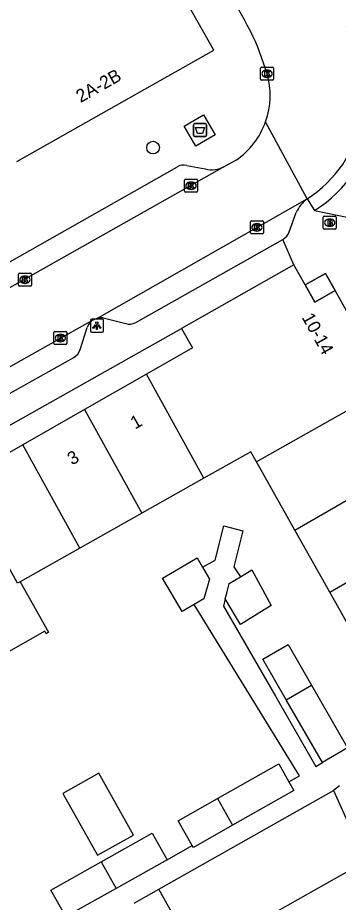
# Model space of a CAD drawing. Extents: x 160379 to 161131, y 383940 to 384849.
# Drawn here: x 160947.3 to 160972, y 384381.4 to 384449.7 of the extents above; entities that cross this region are included whole.
import ezdxf

# ---------------------------------------------------------------- set-up
doc = ezdxf.new("R2010")
doc.units = 0
for name, color, linetype in [('IMGEO_Afval_apart_plaats', 7, 'Continuous'), ('IMGEO_Boom', 7, 'Continuous'), ('IMGEO_Brandkraan', 7, 'Continuous'), ('IMGEO_Kolk', 7, 'Continuous'), ('IMGEO_Lichtpunt', 7, 'Continuous'), ('IMGEO_Pand', 7, 'Continuous'), ('IMGEO_Pand_nummerreeks', 7, 'Continuous'), ('IMGEO_Pand_overbouw', 7, 'Continuous'), ('IMGEO_Parkeervlak_open', 7, 'Continuous'), ('IMGEO_Rijbaan_lokaal_open', 7, 'Continuous'), ('IMGEO_Voetpad_gesloten', 7, 'Continuous'), ('IMGEO_Voetpad_open', 7, 'Continuous')]:
    doc.layers.add(name, color=color, linetype=linetype)

msp = doc.modelspace()

# ---------------------------------------------------------------- linework, layer by layer
at = {"layer": 'IMGEO_Afval_apart_plaats'}
for p, q in [((160960.88, 384440.596), (160960.88, 384441.396)), ((160960.88, 384441.396), (160960.88, 384440.596)), ((160960.98, 384441.496), (160961.77, 384441.496)), ((160961.77, 384441.496), (160960.98, 384441.496)), ((160961.87, 384441.396), (160961.87, 384440.596)), ((160961.87, 384440.596), (160961.87, 384441.396)), ((160961.77, 384440.496), (160960.98, 384440.496)), ((160960.98, 384440.496), (160961.77, 384440.496))]:
    msp.add_line(p, q, dxfattribs=at)
msp.add_lwpolyline([(160961.023, 384441.21), (160961.727, 384441.21), (160961.578, 384440.74), (160961.172, 384440.74), (160961.023, 384441.21)], dxfattribs=at)
for centre, start, end in [((160960.98, 384441.396), 90, 180), ((160960.98, 384441.396), 90, 180), ((160961.77, 384441.396), 0, 90), ((160961.77, 384441.396), 360, 90), ((160960.98, 384440.596), 180, 270), ((160960.98, 384440.596), 180, 270), ((160961.77, 384440.596), 270, 0), ((160961.77, 384440.596), 270, 0)]:
    msp.add_arc(centre, 0.1, start, end, dxfattribs=at)
at = {"layer": 'IMGEO_Boom'}
msp.add_circle((160957.75, 384439.648), 0.489, dxfattribs=at)
at = {"layer": 'IMGEO_Brandkraan'}
for p, q in [((160970.878, 384433.429), (160970.878, 384434.281)), ((160970.953, 384434.355), (160971.805, 384434.355)), ((160971.366, 384434.135), (160971.391, 384434.135)), ((160971.879, 384434.281), (160971.879, 384433.429)), ((160971.805, 384433.355), (160970.953, 384433.355)), ((160971.389, 384433.575), (160971.364, 384433.575))]:
    msp.add_line(p, q, dxfattribs=at)
for points in [[(160970.878, 384433.429), (160970.878, 384434.281)], [(160970.953, 384434.355), (160971.805, 384434.355)], [(160971.226, 384434.055), (160971.226, 384433.655), (160971.439, 384433.655)], [(160971.457, 384434.055), (160971.226, 384434.055)], [(160971.405, 384433.974), (160971.351, 384433.974), (160971.351, 384433.898)], [(160971.351, 384433.898), (160971.404, 384433.898)], [(160971.879, 384434.281), (160971.879, 384433.429)], [(160971.805, 384433.355), (160970.953, 384433.355)], [(160971.413, 384433.822), (160971.351, 384433.822), (160971.351, 384433.741)], [(160971.351, 384433.741), (160971.413, 384433.741)]]:
    msp.add_lwpolyline(points, dxfattribs=at)
for centre, radius, start, end in [((160970.955, 384434.279), 0.0765, 91.55205, 178.44795), ((160970.955, 384434.279), 0.0765, 91.55205, 178.44795), ((160971.406, 384433.936), 0.0379, 267.82845, 90.93552), ((160971.461, 384433.91), 0.145, 59.4692, 91.53667), ((160971.486, 384433.957), 0.0922, 285.51372, 58.15012), ((160971.491, 384433.765), 0.105, 301.31148, 78.98903), ((160971.803, 384434.279), 0.0765, 1.55205, 88.44795), ((160971.803, 384434.279), 0.0765, 1.55205, 88.44795), ((160970.955, 384433.431), 0.0765, 181.55205, 268.44795), ((160970.955, 384433.431), 0.0765, 181.55205, 268.44795), ((160971.414, 384433.781), 0.0404, 269.87594, 90.50774), ((160971.445, 384433.906), 0.251, 268.66757, 293.53466), ((160971.803, 384433.431), 0.0765, 271.55205, 358.44795), ((160971.803, 384433.431), 0.0765, 271.55205, 358.44795)]:
    msp.add_arc(centre, radius, start, end, dxfattribs=at)
for centre, major_axis, ratio, start_param, end_param in [((160971.365, 384433.855), (-0.387, 0.002), 0.722429, 4.712389, 7.853982), ((160971.39, 384433.855), (-0.39, 0.002), 0.717154, 1.570796, 4.712389)]:
    msp.add_ellipse(centre, major_axis=major_axis, ratio=ratio, start_param=start_param, end_param=end_param, dxfattribs=at)
at = {"layer": 'IMGEO_Kolk'}
for p, q in [((160966.044, 384444.92), (160966.044, 384445.772)), ((160966.119, 384445.846), (160966.971, 384445.846)), ((160966.532, 384445.626), (160966.557, 384445.626)), ((160967.045, 384445.772), (160967.045, 384444.92)), ((160966.971, 384444.846), (160966.119, 384444.846)), ((160966.555, 384445.066), (160966.53, 384445.066)), ((160960.178, 384436.277), (160960.178, 384437.129)), ((160960.253, 384437.203), (160961.105, 384437.203)), ((160960.666, 384436.983), (160960.691, 384436.983)), ((160961.179, 384437.129), (160961.179, 384436.277)), ((160961.105, 384436.203), (160960.253, 384436.203)), ((160960.689, 384436.423), (160960.664, 384436.423)), ((160965.26, 384433.062), (160965.26, 384433.914)), ((160965.335, 384433.988), (160966.187, 384433.988)), ((160966.261, 384433.914), (160966.261, 384433.062)), ((160965.771, 384433.208), (160965.746, 384433.208)), ((160965.748, 384433.768), (160965.773, 384433.768)), ((160966.187, 384432.988), (160965.335, 384432.988)), ((160947.371, 384429.028), (160947.371, 384429.88)), ((160947.446, 384429.954), (160948.298, 384429.954)), ((160948.372, 384429.88), (160948.372, 384429.028)), ((160947.882, 384429.174), (160947.857, 384429.174)), ((160947.859, 384429.734), (160947.884, 384429.734)), ((160948.298, 384428.954), (160947.446, 384428.954)), ((160950.113, 384424.529), (160950.113, 384425.381)), ((160950.188, 384425.455), (160951.04, 384425.455)), ((160950.601, 384425.235), (160950.626, 384425.235)), ((160951.114, 384425.381), (160951.114, 384424.529)), ((160951.04, 384424.455), (160950.188, 384424.455)), ((160950.624, 384424.675), (160950.599, 384424.675))]:
    msp.add_line(p, q, dxfattribs=at)
for points in [[(160966.044, 384444.92), (160966.044, 384445.772)], [(160966.119, 384445.846), (160966.971, 384445.846)], [(160966.365, 384445.546), (160966.488, 384445.546), (160966.488, 384445.395), (160966.618, 384445.546), (160966.782, 384445.546), (160966.636, 384445.395), (160966.789, 384445.146), (160966.637, 384445.146), (160966.552, 384445.31), (160966.488, 384445.243), (160966.488, 384445.146), (160966.365, 384445.146), (160966.365, 384445.546)], [(160967.045, 384445.772), (160967.045, 384444.92)], [(160966.971, 384444.846), (160966.119, 384444.846)], [(160960.178, 384436.277), (160960.178, 384437.129)], [(160960.253, 384437.203), (160961.105, 384437.203)], [(160960.499, 384436.903), (160960.622, 384436.903), (160960.622, 384436.752), (160960.752, 384436.903), (160960.916, 384436.903), (160960.77, 384436.752), (160960.923, 384436.503), (160960.771, 384436.503), (160960.686, 384436.667), (160960.622, 384436.6), (160960.622, 384436.503), (160960.499, 384436.503), (160960.499, 384436.903)], [(160961.179, 384437.129), (160961.179, 384436.277)], [(160961.105, 384436.203), (160960.253, 384436.203)], [(160965.26, 384433.062), (160965.26, 384433.914)], [(160965.335, 384433.988), (160966.187, 384433.988)], [(160966.261, 384433.914), (160966.261, 384433.062)], [(160965.581, 384433.688), (160965.704, 384433.688), (160965.704, 384433.537), (160965.834, 384433.688), (160965.998, 384433.688), (160965.852, 384433.537), (160966.005, 384433.288), (160965.853, 384433.288), (160965.768, 384433.452), (160965.704, 384433.385), (160965.704, 384433.288), (160965.581, 384433.288), (160965.581, 384433.688)], [(160966.187, 384432.988), (160965.335, 384432.988)], [(160947.371, 384429.028), (160947.371, 384429.88)], [(160947.446, 384429.954), (160948.298, 384429.954)], [(160948.372, 384429.88), (160948.372, 384429.028)], [(160947.692, 384429.654), (160947.815, 384429.654), (160947.815, 384429.503), (160947.945, 384429.654), (160948.109, 384429.654), (160947.963, 384429.503), (160948.116, 384429.254), (160947.964, 384429.254), (160947.879, 384429.418), (160947.815, 384429.351), (160947.815, 384429.254), (160947.692, 384429.254), (160947.692, 384429.654)], [(160948.298, 384428.954), (160947.446, 384428.954)], [(160950.113, 384424.529), (160950.113, 384425.381)], [(160950.188, 384425.455), (160951.04, 384425.455)], [(160950.434, 384425.155), (160950.557, 384425.155), (160950.557, 384425.004), (160950.687, 384425.155), (160950.851, 384425.155), (160950.705, 384425.004), (160950.858, 384424.755), (160950.706, 384424.755), (160950.621, 384424.919), (160950.557, 384424.852), (160950.557, 384424.755), (160950.434, 384424.755), (160950.434, 384425.155)], [(160951.114, 384425.381), (160951.114, 384424.529)], [(160951.04, 384424.455), (160950.188, 384424.455)]]:
    msp.add_lwpolyline(points, dxfattribs=at)
for centre, start, end in [((160966.121, 384445.77), 91.55205, 178.44795), ((160966.121, 384445.77), 91.55205, 178.44795), ((160966.969, 384445.77), 1.55205, 88.44795), ((160966.969, 384445.77), 1.55205, 88.44795), ((160966.121, 384444.922), 181.55205, 268.44795), ((160966.121, 384444.922), 181.55205, 268.44795), ((160966.969, 384444.922), 271.55205, 358.44795), ((160966.969, 384444.922), 271.55205, 358.44795), ((160960.255, 384437.127), 91.55205, 178.44795), ((160960.255, 384437.127), 91.55205, 178.44795), ((160961.103, 384437.127), 1.55205, 88.44795), ((160961.103, 384437.127), 1.55205, 88.44795), ((160960.255, 384436.279), 181.55205, 268.44795), ((160960.255, 384436.279), 181.55205, 268.44795), ((160961.103, 384436.279), 271.55205, 358.44795), ((160961.103, 384436.279), 271.55205, 358.44795), ((160965.337, 384433.912), 91.55205, 178.44795), ((160965.337, 384433.912), 91.55205, 178.44795), ((160966.185, 384433.912), 1.55205, 88.44795), ((160966.185, 384433.912), 1.55205, 88.44795), ((160965.337, 384433.064), 181.55205, 268.44795), ((160965.337, 384433.064), 181.55205, 268.44795), ((160966.185, 384433.064), 271.55205, 358.44795), ((160966.185, 384433.064), 271.55205, 358.44795), ((160947.448, 384429.878), 91.55205, 178.44795), ((160947.448, 384429.878), 91.55205, 178.44795), ((160948.296, 384429.878), 1.55205, 88.44795), ((160948.296, 384429.878), 1.55205, 88.44795), ((160947.448, 384429.03), 181.55205, 268.44795), ((160947.448, 384429.03), 181.55205, 268.44795), ((160948.296, 384429.03), 271.55205, 358.44795), ((160948.296, 384429.03), 271.55205, 358.44795), ((160950.19, 384425.379), 91.55205, 178.44795), ((160950.19, 384425.379), 91.55205, 178.44795), ((160951.038, 384425.379), 1.55205, 88.44795), ((160951.038, 384425.379), 1.55205, 88.44795), ((160950.19, 384424.531), 181.55205, 268.44795), ((160950.19, 384424.531), 181.55205, 268.44795), ((160951.038, 384424.531), 271.55205, 358.44795), ((160951.038, 384424.531), 271.55205, 358.44795)]:
    msp.add_arc(centre, 0.0765, start, end, dxfattribs=at)
for centre, major_axis, ratio, start_param, end_param in [((160966.531, 384445.346), (-0.387, 0.002), 0.722429, 4.712389, 7.853982), ((160966.556, 384445.346), (-0.39, 0.002), 0.717154, 1.570796, 4.712389), ((160960.665, 384436.703), (-0.387, 0.002), 0.722429, 4.712389, 7.853982), ((160960.69, 384436.703), (-0.39, 0.002), 0.717154, 1.570796, 4.712389), ((160965.747, 384433.488), (-0.387, 0.002), 0.722429, 4.712389, 7.853982), ((160965.772, 384433.488), (-0.39, 0.002), 0.717154, 1.570796, 4.712389), ((160947.858, 384429.454), (-0.387, 0.002), 0.722429, 4.712389, 7.853982), ((160947.883, 384429.454), (-0.39, 0.002), 0.717154, 1.570796, 4.712389), ((160950.6, 384424.955), (-0.387, 0.002), 0.722429, 4.712389, 7.853982), ((160950.625, 384424.955), (-0.39, 0.002), 0.717154, 1.570796, 4.712389)]:
    msp.add_ellipse(centre, major_axis=major_axis, ratio=ratio, start_param=start_param, end_param=end_param, dxfattribs=at)
at = {"layer": 'IMGEO_Lichtpunt'}
for p, q in [((160953.829, 384426.41), (160953.021, 384426.41)), ((160953.829, 384426.41), (160953.021, 384426.41)), ((160952.927, 384426.315), (160952.927, 384425.508)), ((160952.927, 384426.315), (160952.927, 384425.508)), ((160953.923, 384425.508), (160953.923, 384426.315)), ((160953.923, 384425.508), (160953.923, 384426.315)), ((160953.021, 384425.414), (160953.829, 384425.414)), ((160953.021, 384425.414), (160953.829, 384425.414))]:
    msp.add_line(p, q, dxfattribs=at)
for points in [[(160953.301, 384425.979), (160953.34, 384425.951), (160953.152, 384425.689), (160953.114, 384425.716), (160953.301, 384425.979)], [(160953.403, 384425.931), (160953.45, 384425.931), (160953.45, 384425.609), (160953.403, 384425.609), (160953.403, 384425.931)], [(160953.513, 384425.951), (160953.551, 384425.978), (160953.738, 384425.716), (160953.699, 384425.688), (160953.513, 384425.951)]]:
    msp.add_lwpolyline(points, dxfattribs=at)
msp.add_circle((160953.426, 384426.113), 0.0994, dxfattribs=at)
for centre, start, end in [((160953.021, 384426.315), 90, 180), ((160953.021, 384426.315), 90, 180), ((160953.829, 384426.315), 0, 90), ((160953.829, 384426.315), 0, 90), ((160953.021, 384425.508), 180, 270), ((160953.021, 384425.508), 180, 270), ((160953.829, 384425.508), 270, 0), ((160953.829, 384425.508), 270, 360)]:
    msp.add_arc(centre, 0.0946, start, end, dxfattribs=at)
at = {"layer": 'IMGEO_Pand'}
for points in [[(160947.242, 384438.586), (160962.449, 384447.151), (160959.479, 384452.401)], [(160968.601, 384430.605), (160959.943, 384425.702)], [(160969.48, 384429.052), (160968.601, 384430.605)], [(160971.795, 384428.622), (160970.227, 384427.734), (160969.48, 384429.052)], [(160974.748, 384423.326), (160971.795, 384428.622)], [(160959.943, 384425.702), (160960.798, 384424.193), (160957.257, 384422.175)], [(160957.257, 384422.175), (160952.478, 384419.451)], [(160961.68, 384414.151), (160957.257, 384422.175)], [(160974.402, 384420.29), (160965.73, 384415.404)], [(160952.478, 384419.451), (160947.7, 384416.728)], [(160952.478, 384419.451), (160956.89, 384411.447)], [(160947.7, 384416.728), (160942.92, 384414.004)], [(160952.101, 384408.743), (160947.7, 384416.728)], [(160965.73, 384415.404), (160965.289, 384416.189), (160961.68, 384414.151)], [(160968.689, 384410.143), (160965.73, 384415.404)], [(160968.689, 384410.143), (160977.317, 384415.131)], [(160961.68, 384414.151), (160956.89, 384411.447)], [(160947.515, 384406.153), (160947.311, 384406.038), (160942.92, 384414.004)], [(160956.89, 384411.447), (160952.101, 384408.743)], [(160971.386, 384405.348), (160968.689, 384410.143)], [(160971.386, 384405.348), (160980.024, 384410.343)], [(160952.101, 384408.743), (160947.515, 384406.153)], [(160960.934, 384404.399), (160960.007, 384403.854), (160958.493, 384406.426), (160959.407, 384406.965), (160961.153, 384407.992), (160961.568, 384407.288)], [(160961.568, 384407.288), (160962.108, 384406.37), (160961.667, 384404.829), (160960.934, 384404.399)], [(160964.5, 384406.549), (160965.377, 384407.075), (160966.867, 384404.322), (160964.5, 384402.85), (160963.325, 384404.848)], [(160947.515, 384406.153), (160949.704, 384402.277), (160949.512, 384402.149), (160949.401, 384402.337), (160945.085, 384399.9)], [(160963.325, 384404.848), (160963.431, 384405.287), (160963.623, 384406.023), (160964.5, 384406.549)], [(160974.082, 384400.555), (160971.386, 384405.348)], [(160968.025, 384397.053), (160966.218, 384400.188), (160968.164, 384401.31), (160969.97, 384398.177)], [(160968.025, 384397.053), (160969.97, 384398.177)], [(160969.97, 384398.177), (160972.758, 384393.341)], [(160970.812, 384392.219), (160968.025, 384397.053)], [(160972.758, 384393.341), (160970.812, 384392.219)], [(160962.734, 384389.451), (160967.441, 384392.124), (160968.235, 384390.726)], [(160953.458, 384385.065), (160956.238, 384386.624), (160953.566, 384391.388), (160950.786, 384389.829), (160953.458, 384385.065)], [(160968.235, 384390.726), (160968.612, 384390.062), (160963.879, 384387.375)], [(160960.774, 384385.817), (160959.692, 384387.723), (160962.734, 384389.451)], [(160962.734, 384389.451), (160963.879, 384387.375)], [(160963.879, 384387.375), (160960.862, 384385.662), (160960.774, 384385.817)], [(160953.748, 384384.547), (160957.693, 384386.759), (160958.837, 384384.718)], [(160951.017, 384380.335), (160949.873, 384382.375), (160953.748, 384384.547)], [(160953.748, 384384.547), (160954.897, 384382.51)], [(160958.837, 384384.718), (160954.897, 384382.51)], [(160954.897, 384382.51), (160951.017, 384380.335)]]:
    msp.add_lwpolyline(points, dxfattribs=at)
at = {"layer": 'IMGEO_Pand_overbouw'}
msp.add_lwpolyline([(160969.48, 384429.052), (160970.227, 384427.734), (160971.795, 384428.622), (160971.056, 384429.927)], close=True, dxfattribs=at)
at = {"layer": 'IMGEO_Parkeervlak_open'}
msp.add_lwpolyline([(160971.664, 384390.054), (160974.137, 384384.58)], dxfattribs=at)
at = {"layer": 'IMGEO_Rijbaan_lokaal_open'}
for points in [[(160966.541, 384445.371), (160965.839, 384447.402)], [(160969.646, 384435.699), (160966.43, 384441.638)], [(160964.15, 384438.679), (160963.27, 384438.196)], [(160963.27, 384438.196), (160933.084, 384421.179)], [(160953.469, 384426.488), (160969.646, 384435.699)], [(160935.715, 384416.57), (160953.137, 384426.358)], [(160953.137, 384426.358), (160953.469, 384426.488)]]:
    msp.add_lwpolyline(points, dxfattribs=at)
for centre, radius, start, end in [((160935.128, 384433.598), 33.671, 24.20327, 36.98211), ((160964.331, 384443.885), 9.76, 302.99487, 31.42981), ((160960.718, 384443.676), 6.065, 340.36464, 16.22901), ((160960.732, 384443.671), 6.05, 304.40241, 340.36689)]:
    msp.add_arc(centre, radius, start, end, dxfattribs=at)
at = {"layer": 'IMGEO_Voetpad_gesloten'}
msp.add_lwpolyline([(160961.652, 384442.166), (160962.544, 384440.625), (160961.056, 384439.764), (160960.164, 384441.305), (160961.652, 384442.166)], dxfattribs=at)
at = {"layer": 'IMGEO_Voetpad_open'}
for points in [[(160934.405, 384423.873), (160959.595, 384438.138)], [(160960.361, 384438.273), (160961.765, 384437.999)], [(160969.646, 384435.699), (160970.2, 384434.784)], [(160968.249, 384433.149), (160968.798, 384434.652)], [(160970.2, 384434.784), (160972.951, 384434.231)], [(160956.415, 384426.154), (160967.768, 384432.561)], [(160968.601, 384430.605), (160967.768, 384432.561)], [(160969.48, 384429.052), (160971.056, 384429.927), (160971.795, 384428.622)], [(160953.898, 384426.514), (160955.644, 384426.073)], [(160938.36, 384411.405), (160937.428, 384413.018), (160959.943, 384425.702)], [(160952.137, 384424.075), (160952.684, 384425.771)], [(160938.775, 384416.251), (160951.636, 384423.467)], [(160961.568, 384407.288), (160962.536, 384407.828), (160963.203, 384410.468), (160964.679, 384410.095), (160963.977, 384407.317), (160964.5, 384406.549)], [(160963.325, 384404.848), (160963.19, 384404.287), (160967.192, 384397.332), (160970.315, 384391.906), (160970.812, 384392.219)], [(160968.235, 384390.726), (160969.053, 384391.191), (160960.934, 384404.399)], [(160972.121, 384390.423), (160971.664, 384390.054)], [(160958.201, 384382.443), (160971.664, 384390.054)], [(160958.837, 384384.718), (160960.774, 384385.817)], [(160974.137, 384384.58), (160961.105, 384377.233), (160958.201, 384382.443)], [(160956.292, 384381.364), (160958.201, 384382.443)]]:
    msp.add_lwpolyline(points, dxfattribs=at)
for centre, radius, start, end in [((160964.344, 384443.883), 10.82, 302.76721, 31.9092), ((160960.132, 384437.334), 0.966, 76.26473, 123.72562), ((160962.27, 384439.985), 2.05, 255.72529, 299.1896), ((160971.147, 384433.616), 2.567, 125.78309, 156.2066), ((160967.212, 384433.507), 1.097, 300.45664, 340.97516), ((160953.723, 384425.437), 1.091, 122.48194, 162.20184), ((160953.76, 384425.234), 1.288, 83.86149, 103.07497), ((160955.934, 384427.02), 0.991, 252.97016, 299.02464), ((160951.084, 384424.433), 1.112, 299.77057, 341.25149)]:
    msp.add_arc(centre, radius, start, end, dxfattribs=at)

# ---------------------------------------------------------------- texts
at = {"layer": 'IMGEO_Pand_nummerreeks'}
for s, rotation, p in [('2A-2B', 29.38701, (160952.17, 384443.083)), ('10-14', 299.14363, (160969.193, 384426.555)), ('1', 29.68064, (160956.362, 384417.89)), ('3', 29.68064, (160951.506, 384415.121))]:
    msp.add_text(s, height=1, rotation=rotation, dxfattribs=at).set_placement(p)

doc.saveas('drawing.dxf')
